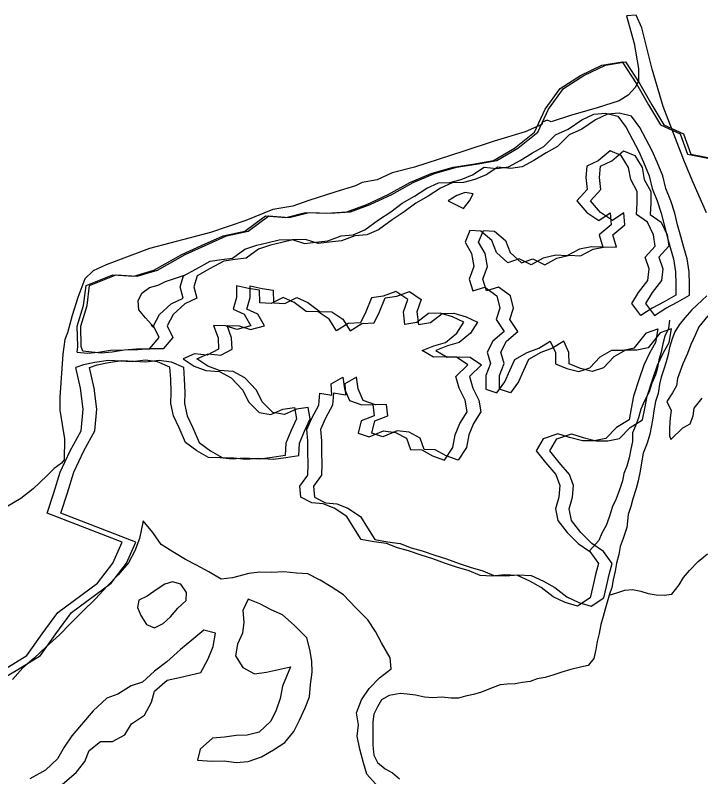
# Model space of a CAD drawing. Extents: x 0 to 34, y 0 to 22.
# Drawn here: x 2.3657 to 2.6929, y 15.9834 to 16.347 of the extents above; entities that cross this region are included whole.
import ezdxf

# ---------------------------------------------------------------- set-up
doc = ezdxf.new("R2010")
doc.units = 0
for name, color, linetype in [('GM_X_Corporation', 7, 'Continuous'), ('GM_X_Major_Lake', 7, 'Continuous'), ('GM_X_Minor_Lake', 7, 'Continuous'), ('GM_X_Minor_River', 7, 'Continuous')]:
    doc.layers.add(name, color=color, linetype=linetype)

msp = doc.modelspace()

# ---------------------------------------------------------------- linework, layer by layer
at = {"layer": 'GM_X_Corporation'}
msp.add_lwpolyline([(2.69557, 16.25272), (2.6892, 16.2672), (2.6852, 16.27696), (2.67493, 16.30345), (2.66969, 16.32121), (2.66477, 16.34103), (2.6621, 16.34699), (2.65747, 16.34668), (2.66117, 16.33343), (2.66312, 16.32152), (2.66323, 16.31556), (2.66158, 16.31249), (2.6582, 16.30879), (2.65399, 16.30612), (2.64341, 16.30283), (2.63078, 16.29914), (2.62143, 16.29616), (2.61958, 16.29688), (2.61743, 16.29595), (2.61702, 16.29482), (2.60911, 16.29133), (2.59422, 16.28681), (2.57933, 16.28199), (2.55633, 16.27439), (2.54565, 16.27172), (2.53846, 16.26843), (2.53138, 16.2671), (2.5282, 16.26556), (2.51875, 16.26268), (2.50581, 16.25858), (2.49821, 16.25591), (2.48866, 16.25426), (2.47583, 16.24892), (2.45888, 16.24327), (2.42982, 16.23568), (2.40918, 16.22777), (2.40292, 16.22489), (2.39891, 16.22109), (2.39563, 16.21216), (2.39296, 16.20364), (2.3907, 16.19542), (2.38947, 16.19214), (2.38844, 16.18515), (2.387, 16.16462), (2.387, 16.15846), (2.38926, 16.1447), (2.38906, 16.13474), (2.38782, 16.1332), (2.38433, 16.13053), (2.38084, 16.12714), (2.37427, 16.12087), (2.36842, 16.11636), (2.35425, 16.10794)], dxfattribs=at)
msp.add_lwpolyline([(2.69557, 16.25272), (2.6892, 16.2672), (2.6852, 16.27696), (2.67493, 16.30345), (2.66969, 16.32121), (2.66477, 16.34103), (2.6621, 16.34699), (2.65747, 16.34668), (2.66117, 16.33343), (2.66312, 16.32152), (2.66323, 16.31556), (2.66158, 16.31249), (2.6582, 16.30879), (2.65399, 16.30612), (2.64341, 16.30283), (2.63078, 16.29914), (2.62143, 16.29616), (2.61958, 16.29688), (2.61743, 16.29595), (2.61702, 16.29482), (2.60911, 16.29133), (2.59422, 16.28681), (2.57933, 16.28199), (2.55633, 16.27439), (2.54565, 16.27172), (2.53846, 16.26843), (2.53138, 16.2671), (2.5282, 16.26556), (2.51875, 16.26268), (2.50581, 16.25858), (2.49821, 16.25591), (2.48866, 16.25426), (2.47583, 16.24892), (2.45888, 16.24327), (2.42982, 16.23568), (2.40918, 16.22777), (2.40292, 16.22489), (2.39891, 16.22109), (2.39563, 16.21216), (2.39296, 16.20364), (2.3907, 16.19542), (2.38947, 16.19214), (2.38844, 16.18515), (2.387, 16.16462), (2.387, 16.15846), (2.38926, 16.1447), (2.38906, 16.13474), (2.38782, 16.1332), (2.38433, 16.13053), (2.38084, 16.12714), (2.37427, 16.12087), (2.36842, 16.11636), (2.35425, 16.10794)], dxfattribs=at)
at = {"layer": 'GM_X_Major_Lake'}
for points in [[(2.39536, 16.18619), (2.39556, 16.18885), (2.39537, 16.19854), (2.3984, 16.20841), (2.39954, 16.21791), (2.41224, 16.22304), (2.42228, 16.22247), (2.43195, 16.22532), (2.44521, 16.23273), (2.45469, 16.23709), (2.46492, 16.24165), (2.47535, 16.24393), (2.4852, 16.25115), (2.49487, 16.25039), (2.50434, 16.25286), (2.51439, 16.25249), (2.52405, 16.25306), (2.53353, 16.25667), (2.54377, 16.26142), (2.554, 16.26712), (2.56423, 16.27149), (2.57466, 16.27453), (2.58413, 16.27586), (2.59399, 16.27757), (2.60403, 16.28346), (2.61351, 16.29124), (2.61862, 16.30207), (2.62582, 16.31194), (2.63549, 16.31821), (2.64572, 16.32315), (2.65539, 16.32467), (2.66221, 16.31423), (2.6679, 16.30416), (2.67359, 16.29467), (2.68307, 16.29031), (2.68648, 16.28062), (2.69633, 16.27873)], [(2.39799, 16.18669), (2.39719, 16.18885), (2.397, 16.19854), (2.40003, 16.20841), (2.40117, 16.21791), (2.41386, 16.22304), (2.42391, 16.22247), (2.43358, 16.22532), (2.44684, 16.23273), (2.45632, 16.23709), (2.46655, 16.24165), (2.47698, 16.24393), (2.48683, 16.25115), (2.4965, 16.25039), (2.50597, 16.25287), (2.51602, 16.25249), (2.52568, 16.25306), (2.53516, 16.25667), (2.54539, 16.26142), (2.55563, 16.26712), (2.56586, 16.27149), (2.57629, 16.27453), (2.58576, 16.27586), (2.59562, 16.27757), (2.60566, 16.28346), (2.61513, 16.29124), (2.62025, 16.30207), (2.62745, 16.31194), (2.63712, 16.31821), (2.64735, 16.32315), (2.65702, 16.32467), (2.66384, 16.31423), (2.66953, 16.30417), (2.67522, 16.29467), (2.68469, 16.29031), (2.68811, 16.28062), (2.69796, 16.27873)], [(2.39536, 16.18619), (2.40022, 16.18573), (2.40555, 16.18615), (2.41127, 16.18712), (2.41773, 16.18731), (2.42363, 16.18771), (2.42989, 16.18772), (2.43441, 16.1931), (2.43172, 16.19869), (2.43454, 16.20412), (2.44019, 16.20927), (2.44596, 16.21196), (2.4444, 16.21732), (2.44607, 16.22259), (2.45186, 16.22584), (2.4588, 16.22963), (2.46414, 16.23043), (2.46948, 16.23104), (2.47529, 16.23524), (2.48104, 16.23716), (2.4864, 16.23853), (2.49175, 16.2397), (2.49783, 16.23991), (2.50385, 16.23802), (2.50918, 16.23863), (2.51489, 16.23922), (2.52123, 16.2417), (2.52694, 16.24211), (2.53251, 16.24461), (2.5391, 16.24936), (2.54491, 16.25318), (2.55034, 16.2572), (2.55632, 16.26064), (2.56213, 16.26446), (2.5677, 16.26696), (2.57321, 16.26718), (2.57857, 16.26854), (2.58395, 16.27086), (2.58956, 16.2745), (2.59561, 16.27375), (2.60114, 16.27454), (2.60673, 16.27761), (2.61253, 16.28124), (2.61794, 16.28432), (2.6236, 16.28985), (2.62956, 16.29253), (2.63615, 16.29709), (2.64192, 16.29977), (2.64744, 16.30018), (2.65328, 16.29887), (2.65731, 16.29344), (2.66037, 16.28765), (2.66325, 16.28225), (2.66557, 16.27686), (2.66823, 16.27033), (2.66976, 16.2642), (2.67206, 16.25844), (2.67398, 16.25249), (2.67534, 16.24694), (2.67689, 16.24139), (2.67826, 16.23603), (2.67982, 16.23067), (2.68078, 16.22456), (2.68099, 16.21867), (2.68103, 16.21335), (2.67543, 16.21009), (2.66966, 16.20721), (2.66423, 16.20357), (2.66004, 16.20939), (2.66322, 16.21462), (2.66756, 16.22038), (2.66829, 16.22587), (2.66636, 16.23144), (2.67107, 16.23681), (2.67027, 16.24215), (2.6674, 16.24812), (2.6622, 16.25188), (2.66254, 16.25719), (2.66251, 16.26289), (2.65944, 16.26849), (2.65847, 16.27422), (2.65484, 16.28002), (2.64958, 16.28226), (2.64394, 16.27749), (2.63855, 16.27498), (2.63802, 16.26949), (2.63861, 16.26377), (2.63372, 16.2584), (2.63849, 16.25276), (2.64427, 16.24898), (2.64969, 16.25262), (2.65009, 16.24691), (2.64445, 16.24214), (2.64618, 16.2362), (2.64068, 16.23636), (2.63496, 16.23538), (2.62898, 16.23213), (2.62367, 16.23248), (2.61774, 16.23094), (2.61196, 16.22788), (2.60616, 16.2307)], [(2.61267, 16.2307), (2.61847, 16.22788), (2.62426, 16.23094), (2.63018, 16.23248), (2.63549, 16.23214), (2.64147, 16.23538), (2.64719, 16.23636), (2.65269, 16.2362), (2.65096, 16.24214), (2.65661, 16.24691), (2.6562, 16.25262), (2.65078, 16.24898), (2.645, 16.25276), (2.64023, 16.25841), (2.64513, 16.26377), (2.64453, 16.26949), (2.64507, 16.27498), (2.65045, 16.27749), (2.65609, 16.28226), (2.66135, 16.28002), (2.66498, 16.27422), (2.66595, 16.26849), (2.66902, 16.26289), (2.66905, 16.25719), (2.66871, 16.25188), (2.67392, 16.24812), (2.67678, 16.24215), (2.67758, 16.23681), (2.67287, 16.23144), (2.6748, 16.22587), (2.67407, 16.22038), (2.66973, 16.21462), (2.66655, 16.20939), (2.67075, 16.20357), (2.67617, 16.20722), (2.68194, 16.21009), (2.68754, 16.21335), (2.6875, 16.21867), (2.68729, 16.22456), (2.68633, 16.23067), (2.68477, 16.23603), (2.68341, 16.24139), (2.68186, 16.24695), (2.6805, 16.25249), (2.67858, 16.25844), (2.67627, 16.2642), (2.67474, 16.27033), (2.67208, 16.27686), (2.66976, 16.28225), (2.66688, 16.28765), (2.66382, 16.29344), (2.65979, 16.29887), (2.65395, 16.30018), (2.64843, 16.29977), (2.64266, 16.29709), (2.63607, 16.29253), (2.63011, 16.28985), (2.62445, 16.28432), (2.61905, 16.28124), (2.61325, 16.27761), (2.60765, 16.27454), (2.60213, 16.27375), (2.59607, 16.2745), (2.59046, 16.27086), (2.58508, 16.26854), (2.57973, 16.26718), (2.57421, 16.26696), (2.56864, 16.26446), (2.56283, 16.26064), (2.55685, 16.2572), (2.55142, 16.25318), (2.54561, 16.24936), (2.53902, 16.24461), (2.53345, 16.24211), (2.52774, 16.2417), (2.5214, 16.23923), (2.51569, 16.23863), (2.51036, 16.23802), (2.50434, 16.23991), (2.49826, 16.2397), (2.49291, 16.23853), (2.48755, 16.23716), (2.4818, 16.23524), (2.47599, 16.23104), (2.47065, 16.23043), (2.46532, 16.22964), (2.45837, 16.22585), (2.45259, 16.22259), (2.45092, 16.21732), (2.45247, 16.21196), (2.4467, 16.20927), (2.44105, 16.20412), (2.43823, 16.19869), (2.44092, 16.1931), (2.4364, 16.18772), (2.43014, 16.18772), (2.42424, 16.18732), (2.41778, 16.18712), (2.41206, 16.18615), (2.40673, 16.18573), (2.39799, 16.18669)], [(2.58245, 16.25836), (2.58426, 16.26173), (2.58048, 16.26241), (2.57645, 16.261), (2.5724, 16.25846), (2.5796, 16.25471)], [(2.5796, 16.25471), (2.58245, 16.25836)], [(2.60616, 16.2307), (2.60079, 16.22877), (2.59542, 16.23367), (2.59312, 16.23944), (2.58793, 16.24396), (2.58262, 16.2443), (2.58038, 16.23867), (2.58345, 16.23326), (2.5846, 16.22696), (2.58234, 16.22094), (2.58408, 16.21538), (2.58982, 16.21712), (2.59559, 16.21296), (2.59694, 16.20722), (2.59527, 16.20176), (2.59909, 16.19595), (2.59364, 16.19136), (2.59103, 16.18612), (2.59258, 16.18075), (2.59033, 16.17493), (2.59033, 16.16847), (2.5956, 16.1668), (2.59936, 16.17201), (2.60179, 16.17745), (2.60422, 16.1827), (2.61001, 16.18595), (2.61557, 16.18807), (2.62098, 16.19133), (2.62349, 16.18594), (2.62352, 16.18062), (2.62896, 16.17837), (2.63462, 16.17688), (2.63998, 16.17862), (2.64488, 16.18399), (2.65047, 16.18706), (2.65579, 16.1871), (2.66133, 16.18827), (2.66704, 16.19532), (2.67241, 16.19726), (2.67128, 16.19083), (2.66847, 16.18559), (2.66565, 16.17997), (2.66356, 16.17339), (2.66086, 16.1651), (2.65974, 16.15925), (2.65864, 16.15377), (2.65265, 16.15014), (2.64757, 16.14497), (2.64203, 16.1438), (2.63652, 16.14377), (2.6303, 16.14547), (2.62466, 16.14715), (2.61775, 16.14469), (2.61437, 16.13909), (2.61876, 16.13345), (2.62373, 16.1278), (2.62566, 16.12243), (2.62512, 16.11693), (2.62363, 16.11127), (2.62462, 16.10574), (2.6292, 16.1001), (2.63437, 16.09482), (2.63995, 16.09105), (2.64415, 16.08523), (2.64268, 16.07995), (2.64138, 16.07429), (2.64008, 16.06882), (2.63408, 16.06481), (2.62825, 16.06669), (2.62244, 16.06932), (2.61668, 16.07386), (2.61126, 16.07687), (2.60545, 16.0795), (2.5992, 16.07987), (2.5933, 16.07928), (2.58761, 16.07945), (2.58235, 16.08169), (2.57633, 16.08357), (2.57106, 16.08524), (2.56505, 16.08751), (2.55941, 16.08919), (2.55339, 16.09126), (2.54812, 16.09275), (2.54286, 16.0948), (2.53681, 16.09554), (2.53076, 16.09666), (2.52732, 16.10227), (2.52405, 16.10769), (2.5179, 16.11167), (2.51264, 16.11372), (2.50734, 16.11425), (2.5021, 16.11687), (2.5015, 16.12221), (2.50544, 16.12741), (2.50559, 16.13273), (2.50537, 16.13843), (2.50534, 16.14375), (2.50492, 16.14927), (2.50736, 16.15471), (2.51057, 16.16089), (2.51111, 16.16657)], [(2.51763, 16.16657), (2.51708, 16.16089), (2.51387, 16.15471), (2.51144, 16.14928), (2.51185, 16.14375), (2.51189, 16.13843), (2.5121, 16.13273), (2.51195, 16.12741), (2.50801, 16.12221), (2.50861, 16.11687), (2.51385, 16.11425), (2.51915, 16.11372), (2.52441, 16.11167), (2.53056, 16.10769), (2.53383, 16.10228), (2.53727, 16.09667), (2.54332, 16.09554), (2.54937, 16.0948), (2.55463, 16.09275), (2.5599, 16.09126), (2.56592, 16.08919), (2.57157, 16.08751), (2.57758, 16.08525), (2.58284, 16.08357), (2.58887, 16.08169), (2.59412, 16.07945), (2.59981, 16.07929), (2.60571, 16.07987), (2.61196, 16.0795), (2.61777, 16.07687), (2.62319, 16.07386), (2.62895, 16.06932), (2.63476, 16.06669), (2.64059, 16.06481), (2.64659, 16.06882), (2.64789, 16.07429), (2.64919, 16.07995), (2.65067, 16.08523), (2.64647, 16.09105), (2.64088, 16.09482), (2.63571, 16.1001), (2.63113, 16.10574), (2.63015, 16.11128), (2.63164, 16.11693), (2.63217, 16.12243), (2.63024, 16.1278), (2.62527, 16.13345), (2.62088, 16.13909), (2.62426, 16.14469), (2.63117, 16.14715), (2.63682, 16.14547), (2.64303, 16.14377), (2.64854, 16.1438), (2.65408, 16.14497), (2.65916, 16.15014), (2.66515, 16.15377), (2.66626, 16.15925), (2.66737, 16.16511), (2.67008, 16.17339), (2.67216, 16.17998), (2.67498, 16.18559), (2.67779, 16.19083), (2.67892, 16.19726), (2.67355, 16.19532), (2.66784, 16.18827), (2.6623, 16.1871), (2.65699, 16.18706), (2.65139, 16.18399), (2.64649, 16.17863), (2.64113, 16.17688), (2.63548, 16.17837), (2.63004, 16.18062), (2.63, 16.18594), (2.62749, 16.19133), (2.62208, 16.18807), (2.61652, 16.18595), (2.61073, 16.1827), (2.6083, 16.17745), (2.60587, 16.17201), (2.60211, 16.1668), (2.59684, 16.16847), (2.59684, 16.17493), (2.59909, 16.18075), (2.59754, 16.18612), (2.60016, 16.19136), (2.6056, 16.19595), (2.60178, 16.20176), (2.60346, 16.20722), (2.6021, 16.21296), (2.59633, 16.21712), (2.59059, 16.21538), (2.58885, 16.22094), (2.59111, 16.22696), (2.58996, 16.23326), (2.58689, 16.23867), (2.58913, 16.2443), (2.59444, 16.24396), (2.59963, 16.23944), (2.60193, 16.23367), (2.6073, 16.22877), (2.61267, 16.2307)], [(2.51111, 16.16657), (2.51678, 16.16565), (2.51655, 16.17098), (2.52215, 16.17423), (2.52294, 16.1687), (2.52525, 16.16313), (2.53108, 16.16106), (2.5364, 16.1611), (2.537, 16.15576), (2.53086, 16.15328), (2.52936, 16.14743), (2.53463, 16.14576), (2.54155, 16.1486), (2.54722, 16.14786), (2.55246, 16.14505), (2.55439, 16.13968), (2.5597, 16.13953), (2.56494, 16.13671), (2.57057, 16.13465), (2.57454, 16.14062), (2.57566, 16.14666), (2.57791, 16.15211), (2.58148, 16.1577), (2.5805, 16.16324), (2.57763, 16.16902), (2.57608, 16.17458), (2.58174, 16.18011), (2.57634, 16.18369), (2.57103, 16.18384), (2.56533, 16.18382), (2.55992, 16.18701), (2.56548, 16.18913), (2.57103, 16.19068), (2.57648, 16.19527), (2.57986, 16.2005), (2.57442, 16.20293), (2.56859, 16.20481), (2.56289, 16.20459), (2.55745, 16.20038), (2.55173, 16.19941), (2.55095, 16.20532), (2.55302, 16.21134), (2.54743, 16.21511), (2.54129, 16.21282), (2.53576, 16.21203), (2.5331, 16.20545), (2.53049, 16.20021), (2.52459, 16.19981), (2.51899, 16.19636), (2.51554, 16.20197), (2.51032, 16.20535), (2.50463, 16.20552), (2.49887, 16.20986), (2.49362, 16.21229), (2.48784, 16.20942), (2.48254, 16.20976), (2.48233, 16.21566), (2.47704, 16.21657), (2.47138, 16.21787), (2.47141, 16.21217), (2.46973, 16.20671), (2.47498, 16.20428), (2.47824, 16.19868), (2.47154, 16.19697), (2.46608, 16.19865), (2.46039, 16.19881), (2.46251, 16.19305), (2.46273, 16.18754), (2.45733, 16.18465), (2.45128, 16.1854), (2.44589, 16.18289), (2.45111, 16.17951), (2.45675, 16.17745), (2.46319, 16.17688), (2.46879, 16.17387), (2.47432, 16.16801), (2.47701, 16.16243), (2.48218, 16.15734), (2.48766, 16.15642), (2.49343, 16.15891), (2.49896, 16.1597), (2.49994, 16.15436), (2.4973, 16.14835), (2.49487, 16.14273), (2.49451, 16.13685), (2.48841, 16.13588), (2.4825, 16.1351), (2.47492, 16.13551), (2.46921, 16.13511), (2.46353, 16.13565), (2.45803, 16.13581), (2.45242, 16.13901), (2.44703, 16.14296), (2.44401, 16.15008), (2.44132, 16.15567), (2.43997, 16.1616), (2.44013, 16.1671), (2.43992, 16.17319), (2.43951, 16.1789), (2.4337, 16.18154), (2.42784, 16.18227)], [(2.43435, 16.18227), (2.44021, 16.18154), (2.44602, 16.1789), (2.44643, 16.17319), (2.44664, 16.1671), (2.44648, 16.1616), (2.44783, 16.15567), (2.45052, 16.15008), (2.45354, 16.14297), (2.45893, 16.13901), (2.46454, 16.13581), (2.47004, 16.13565), (2.47572, 16.13511), (2.48143, 16.13551), (2.48901, 16.1351), (2.49492, 16.13588), (2.50102, 16.13685), (2.50138, 16.14273), (2.50382, 16.14836), (2.50645, 16.15436), (2.50547, 16.15971), (2.49994, 16.15892), (2.49417, 16.15642), (2.48869, 16.15734), (2.48352, 16.16243), (2.48084, 16.16802), (2.47531, 16.17387), (2.4697, 16.17689), (2.46326, 16.17745), (2.45762, 16.17951), (2.4524, 16.18289), (2.45779, 16.1854), (2.46384, 16.18465), (2.46924, 16.18754), (2.46902, 16.19305), (2.4669, 16.19881), (2.4726, 16.19865), (2.47805, 16.19697), (2.48475, 16.19868), (2.48149, 16.20428), (2.47624, 16.20671), (2.47792, 16.21217), (2.47789, 16.21787), (2.48355, 16.21657), (2.48884, 16.21566), (2.48905, 16.20976), (2.49436, 16.20942), (2.50013, 16.21229), (2.50538, 16.20986), (2.51114, 16.20552), (2.51683, 16.20535), (2.52205, 16.20197), (2.5255, 16.19636), (2.5311, 16.19981), (2.537, 16.20021), (2.53962, 16.20546), (2.54227, 16.21203), (2.5478, 16.21282), (2.55394, 16.21511), (2.55953, 16.21134), (2.55746, 16.20532), (2.55824, 16.19941), (2.56396, 16.20038), (2.5694, 16.2046), (2.5751, 16.20481), (2.58093, 16.20293), (2.58637, 16.2005), (2.58299, 16.19528), (2.57754, 16.19068), (2.57199, 16.18913), (2.56643, 16.18701), (2.57184, 16.18382), (2.57754, 16.18384), (2.58285, 16.18369), (2.58825, 16.18012), (2.58259, 16.17458), (2.58414, 16.16903), (2.58701, 16.16324), (2.58799, 16.15771), (2.58442, 16.15211), (2.58217, 16.14667), (2.58105, 16.14062), (2.57709, 16.13465), (2.57145, 16.13672), (2.56621, 16.13953), (2.5609, 16.13968), (2.55897, 16.14505), (2.55373, 16.14787), (2.54806, 16.1486), (2.54114, 16.14576), (2.53587, 16.14743), (2.53737, 16.15328), (2.54352, 16.15576), (2.54291, 16.1611), (2.53759, 16.16106), (2.53176, 16.16313), (2.52946, 16.1687), (2.52866, 16.17423), (2.52307, 16.17098), (2.52329, 16.16565), (2.51763, 16.16657)], [(2.42784, 16.18227), (2.42155, 16.1815), (2.41018, 16.18221), (2.4037, 16.18126), (2.39835, 16.18008), (2.39462, 16.17887)], [(2.40113, 16.17887), (2.40486, 16.18009), (2.41021, 16.18126), (2.41669, 16.18221), (2.42806, 16.18151), (2.43435, 16.18227)], [(2.35719, 16.02895), (2.36704, 16.03465), (2.37784, 16.0413), (2.38504, 16.05175), (2.39262, 16.06181), (2.41157, 16.07587), (2.41877, 16.08536), (2.42332, 16.09543), (2.3875, 16.10929), (2.39072, 16.11897), (2.39375, 16.12885), (2.39848, 16.1391), (2.40379, 16.1486), (2.40473, 16.15885), (2.40341, 16.16891), (2.40113, 16.17887)], [(2.36053, 16.03465), (2.37133, 16.0413), (2.37853, 16.05175), (2.38611, 16.06181), (2.40506, 16.07587), (2.41226, 16.08536), (2.41681, 16.09543), (2.38098, 16.10928), (2.3842, 16.11897), (2.38723, 16.12884), (2.39197, 16.1391), (2.39728, 16.14859), (2.39822, 16.15885), (2.39689, 16.16891), (2.39462, 16.17887)], [(2.42678, 16.10568), (2.42503, 16.09725), (2.42277, 16.09123), (2.41977, 16.08562), (2.41486, 16.07987), (2.40958, 16.07451), (2.40409, 16.0684), (2.39764, 16.06213), (2.39198, 16.0564), (2.38689, 16.05123), (2.38046, 16.04553), (2.3748, 16.03999), (2.36935, 16.0354), (2.36445, 16.02984)], [(2.53916, 15.97845), (2.53346, 15.98469), (2.5319, 15.99005), (2.53019, 15.99656), (2.52885, 16.00287), (2.52957, 16.00817), (2.52859, 16.0139), (2.53105, 16.0201), (2.53462, 16.0255), (2.53951, 16.03068), (2.54514, 16.03489), (2.54472, 16.04022), (2.54056, 16.04737), (2.53767, 16.05277), (2.53404, 16.05839), (2.52831, 16.06406), (2.52242, 16.07031), (2.51645, 16.07409), (2.51123, 16.07728), (2.50543, 16.0803), (2.49993, 16.08065), (2.49387, 16.0812), (2.48798, 16.08099), (2.48248, 16.08115), (2.47715, 16.08054), (2.46949, 16.07848), (2.46397, 16.0777), (2.45818, 16.08128), (2.4522, 16.08449), (2.44696, 16.08711), (2.44099, 16.0909), (2.43539, 16.09429), (2.43138, 16.1001), (2.42678, 16.10568)], [(2.42476, 16.06781), (2.42409, 16.06422), (2.42569, 16.06037), (2.42842, 16.05611), (2.43217, 16.05448), (2.43641, 16.05664), (2.43991, 16.05977), (2.44326, 16.06385), (2.44735, 16.06754), (2.44746, 16.07133), (2.44472, 16.0754), (2.44077, 16.07646), (2.43713, 16.07543), (2.43346, 16.07307), (2.42878, 16.06959)], [(2.42878, 16.06959), (2.42476, 16.06781)], [(2.49327, 16.02669), (2.49215, 16.02084), (2.49028, 16.01519), (2.48766, 16.00995), (2.4822, 16.00479), (2.47646, 16.00324), (2.47114, 16.00321), (2.46562, 16.00241), (2.4599, 16.00182), (2.45406, 15.99667), (2.45277, 15.99139), (2.45959, 15.99081), (2.46548, 15.99102), (2.47116, 15.99029), (2.47686, 15.99069), (2.48319, 15.99298), (2.48898, 15.99623), (2.4944, 15.99987), (2.49873, 16.00507), (2.50135, 16.0105), (2.50417, 16.01631), (2.50622, 16.02157), (2.50658, 16.02745), (2.5075, 16.03331), (2.50728, 16.03864), (2.50629, 16.04418), (2.50493, 16.04973), (2.49884, 16.05579), (2.49329, 16.0607), (2.48785, 16.06314), (2.48243, 16.06595), (2.47698, 16.0682), (2.47436, 16.06277), (2.47477, 16.05725), (2.47424, 16.05194), (2.47181, 16.04669), (2.4709, 16.04121), (2.47435, 16.0356), (2.47996, 16.03259), (2.48567, 16.03337), (2.49714, 16.036)], [(2.38711, 15.97903), (2.39489, 15.98546), (2.39902, 15.99066), (2.40107, 15.99592), (2.40651, 16.00032), (2.41221, 16.00035), (2.41799, 16.00341), (2.42118, 16.00864), (2.42737, 16.01283), (2.43078, 16.019), (2.43226, 16.02428), (2.43829, 16.02961), (2.44421, 16.03077), (2.45434, 16.03314), (2.45776, 16.03969), (2.46021, 16.0457), (2.46133, 16.05193), (2.45568, 16.05343), (2.45004, 16.04865), (2.4446, 16.04425), (2.43816, 16.03835), (2.43215, 16.03378), (2.42649, 16.02862), (2.42113, 16.02687), (2.41475, 16.02288), (2.40938, 16.02095), (2.40294, 16.01486), (2.39273, 16.003), (2.38916, 15.99759), (2.38596, 15.99198), (2.38012, 15.98664), (2.37278, 15.98248)], [(2.49714, 16.036), (2.49327, 16.02669)]]:
    msp.add_lwpolyline(points, dxfattribs=at)
at = {"layer": 'GM_X_Minor_Lake'}
for points in [[(2.69632, 16.20341), (2.69199, 16.19821), (2.69037, 16.19465), (2.68814, 16.18977), (2.6865, 16.18545), (2.68427, 16.18058), (2.68303, 16.177), (2.6818, 16.17362), (2.68131, 16.17002), (2.67932, 16.16666), (2.67674, 16.16256), (2.6787, 16.15832), (2.67822, 16.15473), (2.6779, 16.14998), (2.67798, 16.14618), (2.67866, 16.14443)], [(2.68782, 16.15198), (2.68926, 16.15574), (2.68974, 16.15933), (2.69349, 16.16416)], [(2.67866, 16.14443), (2.68435, 16.14999), (2.68782, 16.15198)]]:
    msp.add_lwpolyline(points, dxfattribs=at)
at = {"layer": 'GM_X_Minor_River'}
for points in [[(2.4306, 16.1991), (2.43216, 16.19778), (2.42785, 16.2026), (2.42473, 16.2063), (2.42447, 16.21068), (2.42609, 16.21424), (2.42978, 16.21698), (2.43399, 16.21819), (2.43745, 16.2198), (2.44654, 16.22286)], [(2.69583, 16.21311), (2.68861, 16.20629), (2.68528, 16.20258), (2.68253, 16.19924), (2.68053, 16.19588), (2.6793, 16.1925), (2.67804, 16.18836), (2.67737, 16.18495), (2.67633, 16.18157), (2.67528, 16.17799), (2.67403, 16.17422), (2.67317, 16.17083), (2.67248, 16.16648), (2.67123, 16.16253), (2.67053, 16.15818), (2.67005, 16.15458), (2.66939, 16.15118), (2.66851, 16.14703), (2.66725, 16.14269), (2.6654, 16.138), (2.66473, 16.13422), (2.66402, 16.1293), (2.66294, 16.12477), (2.66207, 16.121), (2.66041, 16.1161), (2.65955, 16.11252), (2.6583, 16.10857), (2.65756, 16.10251), (2.65589, 16.09724), (2.65445, 16.09329), (2.65377, 16.08951), (2.6527, 16.08536), (2.65202, 16.08158), (2.65115, 16.07743), (2.65047, 16.07384), (2.6492, 16.07018)], [(2.67803, 16.20146), (2.67754, 16.19749), (2.67573, 16.19374), (2.67486, 16.19016), (2.67399, 16.18619), (2.67294, 16.18242), (2.67226, 16.17864), (2.67121, 16.17525), (2.66958, 16.17131), (2.66832, 16.16717), (2.66611, 16.16286), (2.66429, 16.15893), (2.66322, 16.15478), (2.66179, 16.15102), (2.66036, 16.14764), (2.66024, 16.14346), (2.65957, 16.13987), (2.65869, 16.13572), (2.65763, 16.13176), (2.6562, 16.12819), (2.65553, 16.12479), (2.65428, 16.12084), (2.65244, 16.11614), (2.65081, 16.11239), (2.64915, 16.10731), (2.64771, 16.10336), (2.64571, 16.09981), (2.64428, 16.09624), (2.6398, 16.0913)], [(2.6492, 16.07018), (2.65325, 16.07148), (2.6567, 16.07252), (2.66032, 16.07279), (2.66428, 16.07211), (2.66786, 16.07086), (2.67164, 16.07037), (2.67543, 16.07008), (2.67905, 16.07054), (2.68259, 16.075), (2.68459, 16.07855), (2.68753, 16.08188), (2.69164, 16.08614), (2.69611, 16.08981)], [(2.6492, 16.07018), (2.64733, 16.06348), (2.64628, 16.0599), (2.64522, 16.05613), (2.64434, 16.05178), (2.64347, 16.04801), (2.6428, 16.04423), (2.64191, 16.03989), (2.63916, 16.03655), (2.63553, 16.0357), (2.63094, 16.03469), (2.62654, 16.0333), (2.62271, 16.03208), (2.61868, 16.03087), (2.61487, 16.03022), (2.61142, 16.02899), (2.6078, 16.02852), (2.60436, 16.02786), (2.60056, 16.02759), (2.59713, 16.02731), (2.59252, 16.02554), (2.5883, 16.02376), (2.58447, 16.02273), (2.58065, 16.02189), (2.57721, 16.02104), (2.57379, 16.02095), (2.56925, 16.02146), (2.56506, 16.0212), (2.56108, 16.02151), (2.55674, 16.02239), (2.55277, 16.02289), (2.54936, 16.02318), (2.54421, 16.02219), (2.54054, 16.0202), (2.53855, 16.01684), (2.53693, 16.01328), (2.53645, 16.00968), (2.53634, 16.00588), (2.53642, 16.00208), (2.53632, 15.99848), (2.53694, 15.99371), (2.53855, 15.99024), (2.54226, 15.98729), (2.54581, 15.98528), (2.54915, 15.98253)]]:
    msp.add_lwpolyline(points, dxfattribs=at)

doc.saveas('drawing.dxf')
